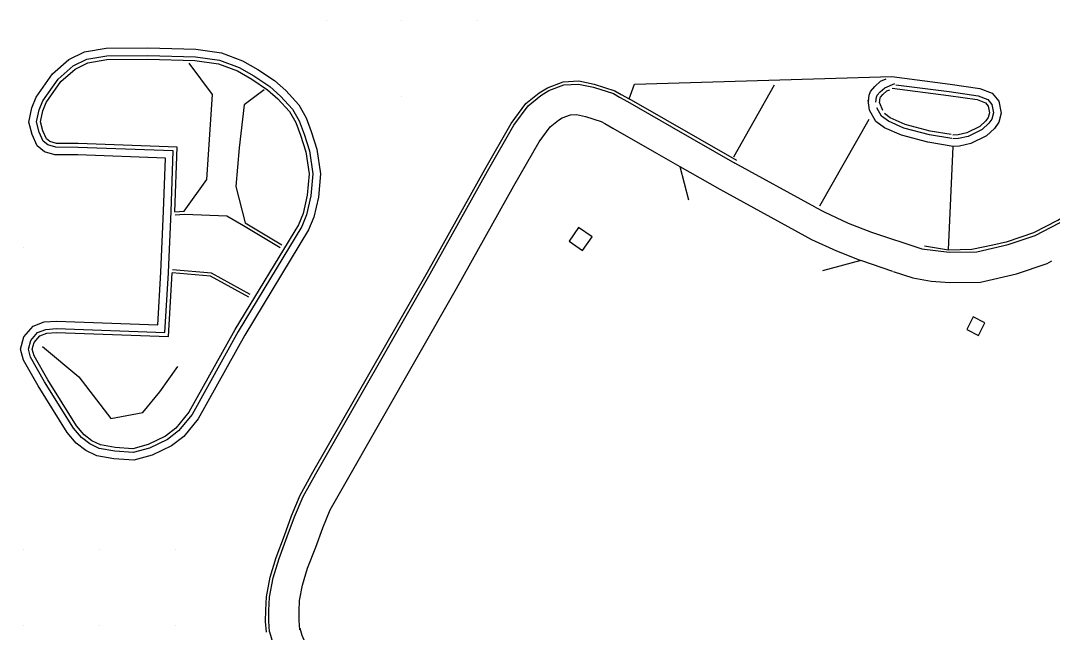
# Model space of a CAD drawing. Extents: x 1762120 to 1766775, y 709485 to 712965.
# Drawn here: x 1764224.6 to 1764361.1, y 711374.1 to 711455 of the extents above; entities that cross this region are included whole.
import ezdxf

# ---------------------------------------------------------------- set-up
doc = ezdxf.new("R2010")
doc.units = 0
doc.layers.add('Exist DTM QL2 LIDAR Elevation Point', color=7, linetype='Continuous')
doc.layers.add('PH Exist DTM Breakline', color=7, linetype='Continuous')

msp = doc.modelspace()

# ---------------------------------------------------------------- linework, layer by layer
at = {"layer": 'Exist DTM QL2 LIDAR Elevation Point'}
for p, q in [((1764265.02, 711455.02), (1764265.02, 711455.02)), ((1764275.02, 711455.02), (1764275.02, 711455.02)), ((1764285.02, 711455.02), (1764285.02, 711455.02)), ((1764275.02, 711445.02), (1764275.02, 711445.02)), ((1764225.01, 711425.02), (1764225.01, 711425.02)), ((1764225.01, 711385.01), (1764225.01, 711385.01)), ((1764235.01, 711385.01), (1764235.01, 711385.01)), ((1764245.02, 711385.01), (1764245.02, 711385.01)), ((1764225.01, 711375.01), (1764225.01, 711375.01)), ((1764235.01, 711375.01), (1764235.01, 711375.01)), ((1764245.02, 711375.01), (1764245.02, 711375.01))]:
    msp.add_line(p, q, dxfattribs=at)
at = {"layer": 'PH Exist DTM Breakline'}
for p, q in [((1764249.98, 711445.27), (1764246.91, 711449.41)), ((1764324.3, 711446.49), (1764318.93, 711436.97)), ((1764249.25, 711434.02), (1764249.98, 711445.27)), ((1764256.81, 711445.86), (1764254.19, 711443.88)), ((1764319.35, 711436.52), (1764305.11, 711444.67)), ((1764338.24, 711444.15), (1764338.61, 711443.2)), ((1764310.73, 711440.97), (1764319.11, 711436.18)), ((1764330.36, 711430.52), (1764336.87, 711442.01)), ((1764302.95, 711440.82), (1764308.74, 711437.49)), ((1764347.36, 711424.71), (1764347.99, 711438.39)), ((1764311.83, 711435.73), (1764317.13, 711432.71)), ((1764329.74, 711430.35), (1764319.11, 711436.18)), ((1764246.25, 711429.83), (1764249.25, 711434.02)), ((1764253.08, 711433.09), (1764254.3, 711428.27)), ((1764317.13, 711432.71), (1764329.23, 711426.08)), ((1764245.01, 711429.75), (1764246.25, 711429.83)), ((1764245.04, 711429.33), (1764246.28, 711429.42)), ((1764254.09, 711427.91), (1764258.94, 711425.02)), ((1764254.3, 711428.27), (1764259.16, 711425.38)), ((1764337.16, 711427.03), (1764343.83, 711424.83)), ((1764343.83, 711424.83), (1764347.47, 711424.38)), ((1764344.21, 711425.25), (1764347.36, 711424.71)), ((1764340.02, 711421.83), (1764335.77, 711423.28))]:
    msp.add_line(p, q, dxfattribs=at)
for points in [[(1764243.51, 711429.8), (1764243.75, 711436.85), (1764232.16, 711437.25), (1764229.13, 711437.28), (1764227.74, 711437.67), (1764226.77, 711438.46), (1764226.12, 711439.95), (1764225.69, 711441.6), (1764226.08, 711443.5), (1764226.63, 711444.9), (1764228.81, 711447.97), (1764230.98, 711449.87), (1764233.04, 711450.9), (1764235.89, 711451.37), (1764241.43, 711451.41), (1764247.79, 711451.25), (1764251.15, 711450.76), (1764253.93, 711449.72), (1764255.96, 711448.55), (1764258.17, 711447.09), (1764259.7, 711445.76), (1764261.39, 711443.88), (1764262.37, 711442.17), (1764263.05, 711440.35), (1764263.8, 711438.02), (1764264.27, 711434.78), (1764264, 711431.68), (1764263.39, 711429.03), (1764262.69, 711427.35), (1764254.24, 711413.4)], [(1764244.51, 711429.77), (1764244.79, 711437.82), (1764232.18, 711438.25), (1764229.27, 711438.28), (1764228.21, 711438.58), (1764227.59, 711439.09), (1764227.06, 711440.28), (1764226.71, 711441.63), (1764227.04, 711443.21), (1764227.52, 711444.42), (1764229.56, 711447.3), (1764231.54, 711449.03), (1764233.35, 711449.94), (1764235.98, 711450.37), (1764241.42, 711450.41), (1764247.71, 711450.25), (1764250.9, 711449.79), (1764253.5, 711448.81), (1764255.44, 711447.7), (1764257.56, 711446.29), (1764258.99, 711445.05), (1764260.57, 711443.29), (1764261.46, 711441.75), (1764262.11, 711440.02), (1764262.82, 711437.8), (1764263.26, 711434.75), (1764263.01, 711431.84), (1764262.44, 711429.34), (1764261.79, 711427.81), (1764253.38, 711413.92)], [(1764245.01, 711429.75), (1764245.3, 711438.3), (1764232.19, 711438.75), (1764229.34, 711438.78), (1764228.45, 711439.03), (1764228, 711439.4), (1764227.54, 711440.44), (1764227.23, 711441.64), (1764227.52, 711443.07), (1764227.96, 711444.18), (1764229.93, 711446.96), (1764231.82, 711448.61), (1764233.5, 711449.46), (1764236.02, 711449.87), (1764241.41, 711449.91), (1764247.66, 711449.75), (1764250.78, 711449.3), (1764253.29, 711448.36), (1764255.17, 711447.27), (1764257.26, 711445.89), (1764258.64, 711444.69), (1764260.17, 711442.99), (1764261.01, 711441.53), (1764261.63, 711439.86), (1764262.33, 711437.68), (1764262.76, 711434.74), (1764262.52, 711431.92), (1764261.96, 711429.49), (1764261.35, 711428.03), (1764252.95, 711414.18)], [(1764257.11, 711374.15), (1764257.01, 711375.55), (1764257.03, 711377.03), (1764257.12, 711378.83), (1764257.6, 711381.42), (1764258.39, 711384.02), (1764259.49, 711386.93), (1764260.44, 711389.54), (1764261.59, 711392.25), (1764263.27, 711395.29), (1764278.42, 711421.75), (1764286.01, 711435.34), (1764289.48, 711441.42), (1764291.43, 711444.04), (1764293.2, 711445.47), (1764294.32, 711446.15), (1764296.39, 711446.93), (1764298.46, 711447.06), (1764300.48, 711446.63), (1764303.2, 711445.75), (1764304.05, 711445.26), (1764305.11, 711444.67)], [(1764257.53, 711374.18), (1764257.43, 711375.57), (1764257.45, 711377.02), (1764257.53, 711378.78), (1764258, 711381.32), (1764258.79, 711383.89), (1764259.88, 711386.78), (1764260.83, 711389.39), (1764261.96, 711392.07), (1764263.64, 711395.08), (1764278.78, 711421.55), (1764286.37, 711435.13), (1764289.83, 711441.19), (1764291.73, 711443.75), (1764293.44, 711445.13), (1764294.5, 711445.77), (1764296.48, 711446.51), (1764298.43, 711446.64), (1764300.38, 711446.22), (1764303.03, 711445.37), (1764303.85, 711444.9), (1764304.91, 711444.31)], [(1764305.11, 711444.67), (1764305.8, 711446.62), (1764339.86, 711447.62)], [(1764336.76, 711444.38), (1764336.88, 711445.16), (1764337.06, 711445.67), (1764337.6, 711446.29), (1764338.38, 711447), (1764339.11, 711447.31)], [(1764337.74, 711444.22), (1764337.86, 711444.92), (1764337.94, 711445.16), (1764338.32, 711445.59), (1764338.93, 711446.14), (1764340.25, 711446.7)], [(1764339.86, 711447.62), (1764347.57, 711446.63), (1764351.52, 711446.05), (1764353.16, 711445.43), (1764354.03, 711444.36), (1764354.33, 711442.77), (1764354.01, 711441.57), (1764353.44, 711440.77), (1764352.38, 711439.79), (1764350.3, 711438.76), (1764348.83, 711438.42), (1764347.99, 711438.39)], [(1764340.39, 711446.54), (1764347.44, 711445.64), (1764351.27, 711445.08), (1764352.55, 711444.59), (1764353.09, 711443.93), (1764353.3, 711442.81), (1764353.09, 711442), (1764352.69, 711441.44), (1764351.8, 711440.62), (1764349.96, 711439.71), (1764348.7, 711439.41), (1764347.95, 711439.39)], [(1764338.24, 711444.15), (1764338.34, 711444.79), (1764338.38, 711444.9), (1764338.67, 711445.24), (1764339.2, 711445.72), (1764339.6, 711445.89)], [(1764339.9, 711446.1), (1764347.37, 711445.14), (1764351.14, 711444.59), (1764352.25, 711444.17), (1764352.63, 711443.71), (1764352.79, 711442.83), (1764352.63, 711442.22), (1764352.31, 711441.77), (1764351.52, 711441.04), (1764349.79, 711440.18), (1764348.63, 711439.91), (1764347.94, 711439.89)], [(1764355.08, 711425.78), (1764355.17, 711425.8), (1764358.66, 711426.98), (1764361.85, 711428.65), (1764363.74, 711429.79), (1764366.01, 711431.77), (1764368.12, 711434.06), (1764371, 711437.9), (1764373.67, 711441.21), (1764375.65, 711442.94), (1764377.69, 711444.08), (1764380.16, 711444.79), (1764382.59, 711445.05), (1764388.34, 711445.07), (1764395.93, 711444.52), (1764399.91, 711443.84), (1764401.95, 711443.07), (1764403.32, 711442.25), (1764404.38, 711441.49)], [(1764254.19, 711443.88), (1764253.52, 711438.19), (1764253.08, 711433.09)], [(1764304.91, 711444.31), (1764310.73, 711440.97)], [(1764347.99, 711438.39), (1764344.63, 711438.94), (1764341.13, 711439.86), (1764338.91, 711440.86), (1764337.74, 711441.7), (1764336.9, 711443.17), (1764336.73, 711444.48), (1764336.76, 711444.38)], [(1764347.47, 711424.38), (1764351.12, 711424.43), (1764355.28, 711425.4), (1764358.82, 711426.59), (1764362.05, 711428.29), (1764363.99, 711429.45), (1764366.3, 711431.47), (1764368.44, 711433.79), (1764371.33, 711437.64), (1764373.97, 711440.92), (1764375.9, 711442.6), (1764377.86, 711443.7), (1764380.24, 711444.38), (1764382.62, 711444.63), (1764388.33, 711444.65), (1764395.88, 711444.11), (1764399.81, 711443.44), (1764401.77, 711442.69), (1764403.09, 711441.9), (1764404.14, 711441.15)], [(1764261.52, 711374.46), (1764261.43, 711375.68), (1764261.45, 711376.9), (1764261.51, 711378.32), (1764261.89, 711380.36), (1764262.57, 711382.59), (1764263.64, 711385.39), (1764264.56, 711387.93), (1764265.56, 711390.31), (1764267.12, 711393.11), (1764282.27, 711419.58), (1764289.85, 711433.16), (1764293.19, 711439), (1764294.64, 711440.96), (1764295.74, 711441.85), (1764296.25, 711442.16), (1764297.33, 711442.56), (1764298.14, 711442.61), (1764299.34, 711442.36), (1764301.41, 711441.69), (1764301.88, 711441.42), (1764302.95, 711440.82)], [(1764347.8, 711439.43), (1764344.84, 711439.92), (1764341.46, 711440.81), (1764339.41, 711441.74), (1764338.5, 711442.39), (1764337.87, 711443.5)], [(1764347.7, 711439.95), (1764344.94, 711440.41), (1764341.63, 711441.28), (1764339.66, 711442.17), (1764338.88, 711442.73)], [(1764308.74, 711437.49), (1764311.83, 711435.73), (1764312.96, 711431.34)], [(1764329.74, 711430.35), (1764330.9, 711429.72)], [(1764243.15, 711421.74), (1764243.51, 711429.8)], [(1764244.15, 711421.69), (1764244.51, 711429.76)], [(1764246.28, 711429.42), (1764251.88, 711429.22), (1764254.09, 711427.91)], [(1764330.9, 711429.72), (1764334.11, 711428.25), (1764337.16, 711427.03)], [(1764329.23, 711426.08), (1764332.54, 711424.57), (1764335.77, 711423.28)], [(1764347.36, 711424.71), (1764350.46, 711424.8), (1764353.24, 711425.37), (1764355.17, 711425.8)], [(1764335.77, 711423.28), (1764330.68, 711421.94)], [(1764347.52, 711420.38), (1764351.6, 711420.43), (1764356.38, 711421.55), (1764360.4, 711422.9), (1764361.05, 711423.24)], [(1764254.97, 711418.81), (1764249.83, 711421.64), (1764244.69, 711422.07)], [(1764340.04, 711421.83), (1764342.63, 711421.02)], [(1764254.24, 711413.4), (1764248.1, 711402.37), (1764246.2, 711400.02), (1764244.54, 711398.79), (1764242.01, 711397.55), (1764239.57, 711396.87), (1764236.93, 711397.07), (1764234.69, 711397.48), (1764233.22, 711398.17), (1764231.94, 711399.14), (1764230.76, 711400.54), (1764226.91, 711406.73), (1764224.98, 711410.12), (1764224.59, 711411.55), (1764225.02, 711413.18), (1764226.23, 711414.6), (1764227.71, 711415.18), (1764229.35, 711415.28), (1764242.75, 711414.8), (1764243.15, 711421.74)], [(1764253.36, 711413.89), (1764247.27, 711402.93), (1764245.5, 711400.75), (1764244.01, 711399.64), (1764241.65, 711398.49), (1764239.47, 711397.88), (1764237.06, 711398.06), (1764235, 711398.44), (1764233.74, 711399.03), (1764232.63, 711399.87), (1764231.57, 711401.13), (1764227.77, 711407.24), (1764225.91, 711410.5), (1764225.63, 711411.56), (1764225.93, 711412.71), (1764226.82, 711413.76), (1764227.93, 711414.19), (1764229.36, 711414.28), (1764243.69, 711413.77), (1764244.15, 711421.68)], [(1764252.93, 711414.13), (1764246.86, 711403.22), (1764245.15, 711401.11), (1764243.75, 711400.07), (1764241.47, 711398.96), (1764239.42, 711398.38), (1764237.12, 711398.56), (1764235.15, 711398.92), (1764234, 711399.46), (1764232.98, 711400.23), (1764231.97, 711401.42), (1764228.2, 711407.49), (1764226.38, 711410.69), (1764226.14, 711411.56), (1764226.38, 711412.47), (1764227.12, 711413.34), (1764228.04, 711413.7), (1764229.36, 711413.78), (1764244.16, 711413.25), (1764244.65, 711421.65)], [(1764254.77, 711418.44), (1764249.71, 711421.23), (1764244.65, 711421.65)], [(1764342.63, 711421.02), (1764345.09, 711420.56), (1764347.52, 711420.38)], [(1764227.5, 711411.9), (1764232.31, 711407.91), (1764236.54, 711402.4), (1764240.76, 711403.17), (1764243.02, 711405.93), (1764245.41, 711409.26)], [(1764257.53, 711374.18), (1764258.04, 711372.39), (1764259.03, 711370.15), (1764260.46, 711367.87), (1764271.17, 711355.29), (1764280.67, 711344.09), (1764299.38, 711323.6), (1764300.13, 711323.18)], [(1764261.55, 711374.68), (1764261.81, 711373.75), (1764262.57, 711372.03), (1764263.69, 711370.25), (1764274.22, 711357.88), (1764283.68, 711346.73), (1764301.91, 711326.77), (1764302.09, 711326.67)]]:
    msp.add_lwpolyline(points, dxfattribs=at)
for points in [[(1764298.42, 711427.67), (1764297.16, 711425.87), (1764298.94, 711424.62), (1764300.2, 711426.42)], [(1764350.63, 711415.84), (1764349.79, 711414.15), (1764351.33, 711413.37), (1764352.18, 711415.07)]]:
    msp.add_lwpolyline(points, close=True, dxfattribs=at)

doc.saveas('drawing.dxf')
